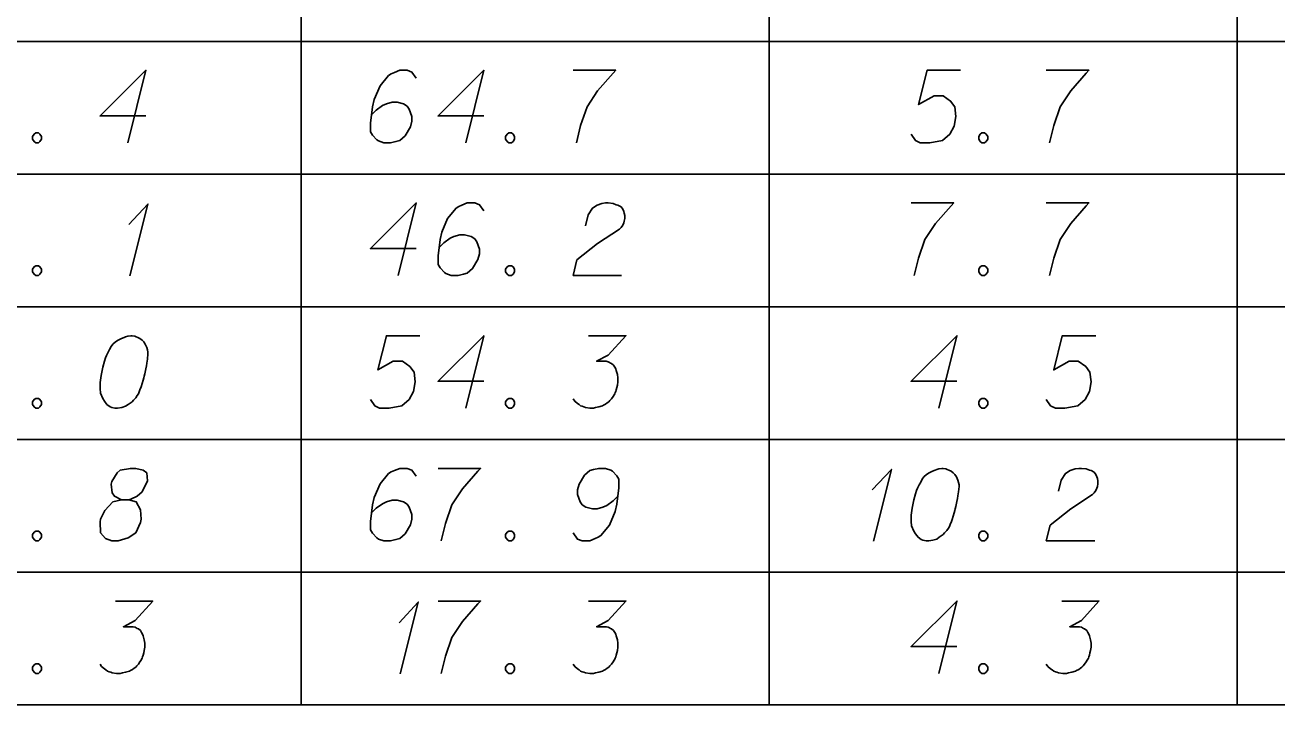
# Model space of a CAD drawing. Extents: x 2074207 to 2076812, y 516372 to 523312.
# Drawn here: x 2076538.8 to 2076621.8, y 517981.7 to 518026.8 of the extents above; entities that cross this region are included whole.
import ezdxf

# ---------------------------------------------------------------- set-up
doc = ezdxf.new("R2010")
doc.units = 0
for name, color, linetype in [('Prop DirtTable_ Soil Test Results - Outline (Major)', 7, 'Continuous'), ('Prop DirtTable_ Soil Test Results - Outline (Minor)', 7, 'Continuous'), ('Prop DirtTable_ Soil Test Results - Tx (Sample Data)', 7, 'Continuous')]:
    doc.layers.add(name, color=color, linetype=linetype)

msp = doc.modelspace()

# ---------------------------------------------------------------- linework, layer by layer
at = {"layer": 'Prop DirtTable_ Soil Test Results - Outline (Major)'}
msp.add_line((2076260.609, 517981.68), (2076811.903, 517981.68), dxfattribs=at)
at = {"layer": 'Prop DirtTable_ Soil Test Results - Outline (Minor)'}
for p, q in [((2076557.094, 518034.48), (2076557.094, 518025.68)), ((2076588.114, 518034.48), (2076588.114, 518025.68)), ((2076619.134, 518025.68), (2076619.134, 518034.48)), ((2076260.609, 518025.68), (2076811.903, 518025.68)), ((2076260.609, 518025.68), (2076811.903, 518025.68)), ((2076557.094, 518025.68), (2076557.094, 518016.88)), ((2076588.114, 518025.68), (2076588.114, 518016.88)), ((2076619.134, 518016.88), (2076619.134, 518025.68)), ((2076260.609, 518016.88), (2076811.903, 518016.88)), ((2076260.609, 518016.88), (2076811.903, 518016.88)), ((2076557.094, 518016.88), (2076557.094, 518008.08)), ((2076588.114, 518016.88), (2076588.114, 518008.08)), ((2076619.134, 518008.08), (2076619.134, 518016.88)), ((2076260.609, 518008.08), (2076811.903, 518008.08)), ((2076260.609, 518008.08), (2076811.903, 518008.08)), ((2076557.094, 518008.08), (2076557.094, 517999.28)), ((2076588.114, 518008.08), (2076588.114, 517999.28)), ((2076619.134, 517999.28), (2076619.134, 518008.08)), ((2076260.609, 517999.28), (2076811.903, 517999.28)), ((2076260.609, 517999.28), (2076811.903, 517999.28)), ((2076557.094, 517999.28), (2076557.094, 517990.48)), ((2076588.114, 517999.28), (2076588.114, 517990.48)), ((2076619.134, 517990.48), (2076619.134, 517999.28)), ((2076260.609, 517990.48), (2076811.903, 517990.48)), ((2076260.609, 517990.48), (2076811.903, 517990.48)), ((2076557.094, 517990.48), (2076557.094, 517981.68)), ((2076588.114, 517990.48), (2076588.114, 517981.68)), ((2076619.134, 517981.68), (2076619.134, 517990.48)), ((2076260.609, 517981.68), (2076811.903, 517981.68))]:
    msp.add_line(p, q, dxfattribs=at)
at = {"layer": 'Prop DirtTable_ Soil Test Results - Tx (Sample Data)'}
for points in [[(2076546.789, 518020.752), (2076543.756, 518020.752), (2076546.789, 518023.775), (2076545.59, 518018.975)], [(2076564.709, 518023.246), (2076564.427, 518023.662), (2076564.11, 518023.775), (2076563.616, 518023.775), (2076563.263, 518023.624), (2076563.051, 518023.548), (2076562.875, 518023.435), (2076562.311, 518022.755), (2076561.923, 518021.848), (2076561.817, 518021.356), (2076561.676, 518020.26), (2076561.676, 518019.693), (2076561.817, 518019.466), (2076562.099, 518019.164), (2076562.205, 518019.089), (2076562.558, 518018.975), (2076563.016, 518018.975), (2076563.369, 518019.051), (2076563.616, 518019.126), (2076563.969, 518019.429), (2076564.321, 518020.033), (2076564.427, 518020.411), (2076564.427, 518020.714), (2076564.251, 518021.205), (2076564.11, 518021.394), (2076563.863, 518021.545), (2076563.439, 518021.659), (2076563.122, 518021.659), (2076562.734, 518021.545), (2076562.487, 518021.432), (2076562.064, 518021.129), (2076561.852, 518020.941), (2076561.746, 518020.827)], [(2076569.189, 518020.752), (2076566.156, 518020.752), (2076569.189, 518023.775), (2076567.99, 518018.975)], [(2076575.116, 518023.775), (2076577.938, 518023.775), (2076577.761, 518023.586), (2076576.738, 518022.415), (2076576.033, 518021.356), (2076575.609, 518020.109), (2076575.327, 518018.975)], [(2076600.796, 518023.775), (2076598.574, 518023.775), (2076598.009, 518021.507), (2076599.032, 518022.074), (2076599.632, 518022.074), (2076600.126, 518021.734), (2076600.408, 518021.356), (2076600.479, 518020.714), (2076600.373, 518020.071), (2076600.091, 518019.542), (2076599.597, 518019.126), (2076598.75, 518018.975), (2076598.115, 518018.975), (2076597.798, 518019.126), (2076597.516, 518019.542)], [(2076606.476, 518023.775), (2076609.298, 518023.775), (2076609.121, 518023.586), (2076608.098, 518022.415), (2076607.393, 518021.356), (2076606.969, 518020.109), (2076606.687, 518018.975)], [(2076539.487, 518019.618), (2076539.664, 518019.618), (2076539.769, 518019.542), (2076539.875, 518019.391), (2076539.875, 518019.202), (2076539.769, 518019.051), (2076539.664, 518018.975), (2076539.487, 518018.975), (2076539.381, 518019.051), (2076539.276, 518019.202), (2076539.276, 518019.391), (2076539.381, 518019.542), (2076539.487, 518019.618)], [(2076570.847, 518019.618), (2076571.024, 518019.618), (2076571.129, 518019.542), (2076571.235, 518019.391), (2076571.235, 518019.202), (2076571.129, 518019.051), (2076571.024, 518018.975), (2076570.847, 518018.975), (2076570.741, 518019.051), (2076570.636, 518019.202), (2076570.636, 518019.391), (2076570.741, 518019.542), (2076570.847, 518019.618)], [(2076602.207, 518019.618), (2076602.384, 518019.618), (2076602.489, 518019.542), (2076602.595, 518019.391), (2076602.595, 518019.202), (2076602.489, 518019.051), (2076602.384, 518018.975), (2076602.207, 518018.975), (2076602.101, 518019.051), (2076601.996, 518019.202), (2076601.996, 518019.391), (2076602.101, 518019.542), (2076602.207, 518019.618)], [(2076545.66, 518013.539), (2076546.93, 518014.9), (2076545.731, 518010.137)], [(2076564.709, 518011.952), (2076561.676, 518011.952), (2076564.709, 518014.975), (2076563.51, 518010.175)], [(2076569.189, 518014.446), (2076568.907, 518014.862), (2076568.59, 518014.975), (2076568.096, 518014.975), (2076567.743, 518014.824), (2076567.531, 518014.748), (2076567.355, 518014.635), (2076566.791, 518013.955), (2076566.403, 518013.048), (2076566.297, 518012.556), (2076566.156, 518011.46), (2076566.156, 518010.893), (2076566.297, 518010.666), (2076566.579, 518010.364), (2076566.685, 518010.289), (2076567.038, 518010.175), (2076567.496, 518010.175), (2076567.849, 518010.251), (2076568.096, 518010.326), (2076568.449, 518010.629), (2076568.801, 518011.233), (2076568.907, 518011.611), (2076568.907, 518011.914), (2076568.731, 518012.405), (2076568.59, 518012.594), (2076568.343, 518012.745), (2076567.919, 518012.859), (2076567.602, 518012.859), (2076567.214, 518012.745), (2076566.967, 518012.632), (2076566.544, 518012.329), (2076566.332, 518012.141), (2076566.226, 518012.027)], [(2076575.927, 518013.463), (2076576.103, 518014.181), (2076576.386, 518014.635), (2076576.703, 518014.824), (2076577.02, 518014.937), (2076577.267, 518014.975), (2076577.444, 518014.975), (2076577.761, 518014.937), (2076577.973, 518014.862), (2076578.079, 518014.824), (2076578.29, 518014.711), (2076578.396, 518014.559), (2076578.467, 518014.408), (2076578.502, 518014.295), (2076578.537, 518014.144), (2076578.537, 518013.955), (2076578.502, 518013.766), (2076578.467, 518013.652), (2076578.396, 518013.501), (2076578.29, 518013.35), (2076578.185, 518013.237), (2076576.738, 518012.292), (2076575.363, 518011.196), (2076575.116, 518010.175), (2076578.326, 518010.175)], [(2076597.516, 518014.975), (2076600.338, 518014.975), (2076600.161, 518014.786), (2076599.138, 518013.615), (2076598.433, 518012.556), (2076598.009, 518011.309), (2076597.727, 518010.175)], [(2076606.476, 518014.975), (2076609.298, 518014.975), (2076609.121, 518014.786), (2076608.098, 518013.615), (2076607.393, 518012.556), (2076606.969, 518011.309), (2076606.687, 518010.175)], [(2076539.487, 518010.818), (2076539.664, 518010.818), (2076539.769, 518010.742), (2076539.875, 518010.591), (2076539.875, 518010.402), (2076539.769, 518010.251), (2076539.664, 518010.175), (2076539.487, 518010.175), (2076539.381, 518010.251), (2076539.276, 518010.402), (2076539.276, 518010.591), (2076539.381, 518010.742), (2076539.487, 518010.818)], [(2076570.847, 518010.818), (2076571.024, 518010.818), (2076571.129, 518010.742), (2076571.235, 518010.591), (2076571.235, 518010.402), (2076571.129, 518010.251), (2076571.024, 518010.175), (2076570.847, 518010.175), (2076570.741, 518010.251), (2076570.636, 518010.402), (2076570.636, 518010.591), (2076570.741, 518010.742), (2076570.847, 518010.818)], [(2076602.207, 518010.818), (2076602.384, 518010.818), (2076602.489, 518010.742), (2076602.595, 518010.591), (2076602.595, 518010.402), (2076602.489, 518010.251), (2076602.384, 518010.175), (2076602.207, 518010.175), (2076602.101, 518010.251), (2076601.996, 518010.402), (2076601.996, 518010.591), (2076602.101, 518010.742), (2076602.207, 518010.818)], [(2076545.872, 518006.175), (2076545.802, 518006.175), (2076545.59, 518006.137), (2076545.449, 518006.1), (2076545.343, 518006.062), (2076545.167, 518005.986), (2076544.955, 518005.873), (2076544.779, 518005.759), (2076544.602, 518005.608), (2076544.496, 518005.457), (2076544.391, 518005.268), (2076544.285, 518005.079), (2076544.179, 518004.852), (2076544.108, 518004.701), (2076544.038, 518004.474), (2076543.932, 518004.096), (2076543.826, 518003.529), (2076543.756, 518003.076), (2076543.756, 518002.66), (2076543.791, 518002.358), (2076543.932, 518002.018), (2076544.038, 518001.829), (2076544.214, 518001.602), (2076544.426, 518001.451), (2076544.532, 518001.413), (2076544.743, 518001.375), (2076544.92, 518001.375), (2076545.202, 518001.413), (2076545.449, 518001.489), (2076545.625, 518001.602), (2076545.872, 518001.791), (2076545.978, 518001.904), (2076546.119, 518002.055), (2076546.225, 518002.207), (2076546.295, 518002.32), (2076546.366, 518002.509), (2076546.401, 518002.585), (2076546.472, 518002.774), (2076546.542, 518003), (2076546.613, 518003.227), (2076546.648, 518003.378), (2076546.683, 518003.492), (2076546.719, 518003.643), (2076546.789, 518003.983), (2076546.825, 518004.172), (2076546.86, 518004.361), (2076546.895, 518004.626), (2076546.93, 518004.966), (2076546.93, 518005.079), (2076546.895, 518005.23), (2076546.86, 518005.381), (2076546.754, 518005.608), (2076546.648, 518005.759), (2076546.542, 518005.873), (2076546.401, 518005.986), (2076546.26, 518006.062), (2076546.154, 518006.1), (2076546.049, 518006.137), (2076545.872, 518006.175)], [(2076564.956, 518006.175), (2076562.734, 518006.175), (2076562.169, 518003.907), (2076563.192, 518004.474), (2076563.792, 518004.474), (2076564.286, 518004.134), (2076564.568, 518003.756), (2076564.639, 518003.114), (2076564.533, 518002.471), (2076564.251, 518001.942), (2076563.757, 518001.526), (2076562.91, 518001.375), (2076562.275, 518001.375), (2076561.958, 518001.526), (2076561.676, 518001.942)], [(2076569.189, 518003.152), (2076566.156, 518003.152), (2076569.189, 518006.175), (2076567.99, 518001.375)], [(2076576.139, 518006.175), (2076578.608, 518006.175), (2076577.444, 518004.89), (2076576.668, 518004.474), (2076577.303, 518004.474), (2076577.444, 518004.437), (2076577.514, 518004.399), (2076577.585, 518004.361), (2076577.655, 518004.323), (2076577.797, 518004.21), (2076577.867, 518004.096), (2076577.938, 518003.983), (2076577.973, 518003.87), (2076578.043, 518003.605), (2076578.079, 518003.378), (2076578.079, 518003.265), (2076578.079, 518003.114), (2076578.043, 518002.887), (2076578.008, 518002.736), (2076577.973, 518002.585), (2076577.938, 518002.471), (2076577.902, 518002.396), (2076577.867, 518002.32), (2076577.832, 518002.244), (2076577.761, 518002.131), (2076577.655, 518001.98), (2076577.55, 518001.866), (2076577.479, 518001.791), (2076577.373, 518001.715), (2076577.267, 518001.64), (2076577.126, 518001.564), (2076577.056, 518001.526), (2076576.809, 518001.451), (2076576.597, 518001.413), (2076576.456, 518001.375), (2076576.209, 518001.375), (2076575.927, 518001.413), (2076575.821, 518001.451), (2076575.715, 518001.489), (2076575.609, 518001.526), (2076575.504, 518001.602), (2076575.398, 518001.678), (2076575.221, 518001.829), (2076575.116, 518001.98)], [(2076600.549, 518003.152), (2076597.516, 518003.152), (2076600.549, 518006.175), (2076599.35, 518001.375)], [(2076609.756, 518006.175), (2076607.534, 518006.175), (2076606.969, 518003.907), (2076607.992, 518004.474), (2076608.592, 518004.474), (2076609.086, 518004.134), (2076609.368, 518003.756), (2076609.439, 518003.114), (2076609.333, 518002.471), (2076609.051, 518001.942), (2076608.557, 518001.526), (2076607.71, 518001.375), (2076607.075, 518001.375), (2076606.758, 518001.526), (2076606.476, 518001.942)], [(2076539.487, 518002.018), (2076539.664, 518002.018), (2076539.769, 518001.942), (2076539.875, 518001.791), (2076539.875, 518001.602), (2076539.769, 518001.451), (2076539.664, 518001.375), (2076539.487, 518001.375), (2076539.381, 518001.451), (2076539.276, 518001.602), (2076539.276, 518001.791), (2076539.381, 518001.942), (2076539.487, 518002.018)], [(2076570.847, 518002.018), (2076571.024, 518002.018), (2076571.129, 518001.942), (2076571.235, 518001.791), (2076571.235, 518001.602), (2076571.129, 518001.451), (2076571.024, 518001.375), (2076570.847, 518001.375), (2076570.741, 518001.451), (2076570.636, 518001.602), (2076570.636, 518001.791), (2076570.741, 518001.942), (2076570.847, 518002.018)], [(2076602.207, 518002.018), (2076602.384, 518002.018), (2076602.489, 518001.942), (2076602.595, 518001.791), (2076602.595, 518001.602), (2076602.489, 518001.451), (2076602.384, 518001.375), (2076602.207, 518001.375), (2076602.101, 518001.451), (2076601.996, 518001.602), (2076601.996, 518001.791), (2076602.101, 518001.942), (2076602.207, 518002.018)], [(2076545.167, 517995.296), (2076545.66, 517995.296), (2076545.802, 517995.334), (2076546.225, 517995.523), (2076546.542, 517995.826), (2076546.895, 517996.544), (2076546.86, 517997.073), (2076546.613, 517997.262), (2076546.119, 517997.375), (2076545.766, 517997.375), (2076545.096, 517997.262), (2076544.884, 517997.073), (2076544.532, 517996.506), (2076544.496, 517996.317), (2076544.567, 517995.75), (2076544.708, 517995.523), (2076545.167, 517995.296), (2076544.602, 517995.145), (2076544.073, 517994.578), (2076543.791, 517994.011), (2076543.756, 517993.822), (2076543.791, 517993.104), (2076544.108, 517992.726), (2076544.532, 517992.575), (2076544.955, 517992.575), (2076545.625, 517992.764), (2076546.119, 517993.104), (2076546.437, 517993.785), (2076546.472, 517994.011), (2076546.437, 517994.616), (2076546.154, 517995.145), (2076545.66, 517995.296)], [(2076564.709, 517996.846), (2076564.427, 517997.262), (2076564.11, 517997.375), (2076563.616, 517997.375), (2076563.263, 517997.224), (2076563.051, 517997.148), (2076562.875, 517997.035), (2076562.311, 517996.355), (2076561.923, 517995.448), (2076561.817, 517994.956), (2076561.676, 517993.86), (2076561.676, 517993.293), (2076561.817, 517993.066), (2076562.099, 517992.764), (2076562.205, 517992.689), (2076562.558, 517992.575), (2076563.016, 517992.575), (2076563.369, 517992.651), (2076563.616, 517992.726), (2076563.969, 517993.029), (2076564.321, 517993.633), (2076564.427, 517994.011), (2076564.427, 517994.314), (2076564.251, 517994.805), (2076564.11, 517994.994), (2076563.863, 517995.145), (2076563.439, 517995.259), (2076563.122, 517995.259), (2076562.734, 517995.145), (2076562.487, 517995.032), (2076562.064, 517994.729), (2076561.852, 517994.541), (2076561.746, 517994.427)], [(2076566.156, 517997.375), (2076568.978, 517997.375), (2076568.801, 517997.186), (2076567.778, 517996.015), (2076567.073, 517994.956), (2076566.649, 517993.709), (2076566.367, 517992.575)], [(2076575.116, 517993.104), (2076575.398, 517992.689), (2076575.715, 517992.575), (2076576.209, 517992.575), (2076576.562, 517992.726), (2076576.774, 517992.802), (2076576.95, 517992.915), (2076577.514, 517993.596), (2076577.902, 517994.503), (2076578.008, 517994.994), (2076578.149, 517996.09), (2076578.149, 517996.657), (2076578.008, 517996.884), (2076577.726, 517997.186), (2076577.62, 517997.262), (2076577.267, 517997.375), (2076576.809, 517997.375), (2076576.456, 517997.3), (2076576.209, 517997.224), (2076575.856, 517996.922), (2076575.504, 517996.317), (2076575.398, 517995.939), (2076575.398, 517995.637), (2076575.574, 517995.145), (2076575.715, 517994.956), (2076575.962, 517994.805), (2076576.386, 517994.692), (2076576.703, 517994.692), (2076577.091, 517994.805), (2076577.338, 517994.918), (2076577.761, 517995.221), (2076577.973, 517995.41), (2076578.079, 517995.523)], [(2076594.94, 517995.939), (2076596.21, 517997.3), (2076595.011, 517992.537)], [(2076599.632, 517997.375), (2076599.562, 517997.375), (2076599.35, 517997.337), (2076599.209, 517997.3), (2076599.103, 517997.262), (2076598.927, 517997.186), (2076598.715, 517997.073), (2076598.539, 517996.959), (2076598.362, 517996.808), (2076598.256, 517996.657), (2076598.151, 517996.468), (2076598.045, 517996.279), (2076597.939, 517996.052), (2076597.868, 517995.901), (2076597.798, 517995.674), (2076597.692, 517995.296), (2076597.586, 517994.729), (2076597.516, 517994.276), (2076597.516, 517993.86), (2076597.551, 517993.558), (2076597.692, 517993.218), (2076597.798, 517993.029), (2076597.974, 517992.802), (2076598.186, 517992.651), (2076598.292, 517992.613), (2076598.503, 517992.575), (2076598.68, 517992.575), (2076598.962, 517992.613), (2076599.209, 517992.689), (2076599.385, 517992.802), (2076599.632, 517992.991), (2076599.738, 517993.104), (2076599.879, 517993.255), (2076599.985, 517993.407), (2076600.055, 517993.52), (2076600.126, 517993.709), (2076600.161, 517993.785), (2076600.232, 517993.974), (2076600.302, 517994.2), (2076600.373, 517994.427), (2076600.408, 517994.578), (2076600.443, 517994.692), (2076600.479, 517994.843), (2076600.549, 517995.183), (2076600.585, 517995.372), (2076600.62, 517995.561), (2076600.655, 517995.826), (2076600.69, 517996.166), (2076600.69, 517996.279), (2076600.655, 517996.43), (2076600.62, 517996.581), (2076600.514, 517996.808), (2076600.408, 517996.959), (2076600.302, 517997.073), (2076600.161, 517997.186), (2076600.02, 517997.262), (2076599.914, 517997.3), (2076599.809, 517997.337), (2076599.632, 517997.375)], [(2076607.287, 517995.863), (2076607.463, 517996.581), (2076607.746, 517997.035), (2076608.063, 517997.224), (2076608.38, 517997.337), (2076608.627, 517997.375), (2076608.804, 517997.375), (2076609.121, 517997.337), (2076609.333, 517997.262), (2076609.439, 517997.224), (2076609.65, 517997.111), (2076609.756, 517996.959), (2076609.827, 517996.808), (2076609.862, 517996.695), (2076609.897, 517996.544), (2076609.897, 517996.355), (2076609.862, 517996.166), (2076609.827, 517996.052), (2076609.756, 517995.901), (2076609.65, 517995.75), (2076609.545, 517995.637), (2076608.098, 517994.692), (2076606.723, 517993.596), (2076606.476, 517992.575), (2076609.686, 517992.575)], [(2076539.487, 517993.218), (2076539.664, 517993.218), (2076539.769, 517993.142), (2076539.875, 517992.991), (2076539.875, 517992.802), (2076539.769, 517992.651), (2076539.664, 517992.575), (2076539.487, 517992.575), (2076539.381, 517992.651), (2076539.276, 517992.802), (2076539.276, 517992.991), (2076539.381, 517993.142), (2076539.487, 517993.218)], [(2076570.847, 517993.218), (2076571.024, 517993.218), (2076571.129, 517993.142), (2076571.235, 517992.991), (2076571.235, 517992.802), (2076571.129, 517992.651), (2076571.024, 517992.575), (2076570.847, 517992.575), (2076570.741, 517992.651), (2076570.636, 517992.802), (2076570.636, 517992.991), (2076570.741, 517993.142), (2076570.847, 517993.218)], [(2076602.207, 517993.218), (2076602.384, 517993.218), (2076602.489, 517993.142), (2076602.595, 517992.991), (2076602.595, 517992.802), (2076602.489, 517992.651), (2076602.384, 517992.575), (2076602.207, 517992.575), (2076602.101, 517992.651), (2076601.996, 517992.802), (2076601.996, 517992.991), (2076602.101, 517993.142), (2076602.207, 517993.218)], [(2076544.779, 517988.575), (2076547.248, 517988.575), (2076546.084, 517987.29), (2076545.308, 517986.874), (2076545.943, 517986.874), (2076546.084, 517986.837), (2076546.154, 517986.799), (2076546.225, 517986.761), (2076546.295, 517986.723), (2076546.437, 517986.61), (2076546.507, 517986.496), (2076546.578, 517986.383), (2076546.613, 517986.27), (2076546.683, 517986.005), (2076546.719, 517985.778), (2076546.719, 517985.665), (2076546.719, 517985.514), (2076546.683, 517985.287), (2076546.648, 517985.136), (2076546.613, 517984.985), (2076546.578, 517984.871), (2076546.542, 517984.796), (2076546.507, 517984.72), (2076546.472, 517984.644), (2076546.401, 517984.531), (2076546.295, 517984.38), (2076546.19, 517984.266), (2076546.119, 517984.191), (2076546.013, 517984.115), (2076545.907, 517984.04), (2076545.766, 517983.964), (2076545.696, 517983.926), (2076545.449, 517983.851), (2076545.237, 517983.813), (2076545.096, 517983.775), (2076544.849, 517983.775), (2076544.567, 517983.813), (2076544.461, 517983.851), (2076544.355, 517983.889), (2076544.249, 517983.926), (2076544.144, 517984.002), (2076544.038, 517984.078), (2076543.861, 517984.229), (2076543.756, 517984.38)], [(2076563.58, 517987.139), (2076564.85, 517988.5), (2076563.651, 517983.737)], [(2076566.156, 517988.575), (2076568.978, 517988.575), (2076568.801, 517988.386), (2076567.778, 517987.215), (2076567.073, 517986.156), (2076566.649, 517984.909), (2076566.367, 517983.775)], [(2076576.139, 517988.575), (2076578.608, 517988.575), (2076577.444, 517987.29), (2076576.668, 517986.874), (2076577.303, 517986.874), (2076577.444, 517986.837), (2076577.514, 517986.799), (2076577.585, 517986.761), (2076577.655, 517986.723), (2076577.797, 517986.61), (2076577.867, 517986.496), (2076577.938, 517986.383), (2076577.973, 517986.27), (2076578.043, 517986.005), (2076578.079, 517985.778), (2076578.079, 517985.665), (2076578.079, 517985.514), (2076578.043, 517985.287), (2076578.008, 517985.136), (2076577.973, 517984.985), (2076577.938, 517984.871), (2076577.902, 517984.796), (2076577.867, 517984.72), (2076577.832, 517984.644), (2076577.761, 517984.531), (2076577.655, 517984.38), (2076577.55, 517984.266), (2076577.479, 517984.191), (2076577.373, 517984.115), (2076577.267, 517984.04), (2076577.126, 517983.964), (2076577.056, 517983.926), (2076576.809, 517983.851), (2076576.597, 517983.813), (2076576.456, 517983.775), (2076576.209, 517983.775), (2076575.927, 517983.813), (2076575.821, 517983.851), (2076575.715, 517983.889), (2076575.609, 517983.926), (2076575.504, 517984.002), (2076575.398, 517984.078), (2076575.221, 517984.229), (2076575.116, 517984.38)], [(2076600.549, 517985.552), (2076597.516, 517985.552), (2076600.549, 517988.575), (2076599.35, 517983.775)], [(2076607.499, 517988.575), (2076609.968, 517988.575), (2076608.804, 517987.29), (2076608.028, 517986.874), (2076608.663, 517986.874), (2076608.804, 517986.837), (2076608.874, 517986.799), (2076608.945, 517986.761), (2076609.015, 517986.723), (2076609.157, 517986.61), (2076609.227, 517986.496), (2076609.298, 517986.383), (2076609.333, 517986.27), (2076609.403, 517986.005), (2076609.439, 517985.778), (2076609.439, 517985.665), (2076609.439, 517985.514), (2076609.403, 517985.287), (2076609.368, 517985.136), (2076609.333, 517984.985), (2076609.298, 517984.871), (2076609.262, 517984.796), (2076609.227, 517984.72), (2076609.192, 517984.644), (2076609.121, 517984.531), (2076609.015, 517984.38), (2076608.91, 517984.266), (2076608.839, 517984.191), (2076608.733, 517984.115), (2076608.627, 517984.04), (2076608.486, 517983.964), (2076608.416, 517983.926), (2076608.169, 517983.851), (2076607.957, 517983.813), (2076607.816, 517983.775), (2076607.569, 517983.775), (2076607.287, 517983.813), (2076607.181, 517983.851), (2076607.075, 517983.889), (2076606.969, 517983.926), (2076606.864, 517984.002), (2076606.758, 517984.078), (2076606.581, 517984.229), (2076606.476, 517984.38)], [(2076539.487, 517984.418), (2076539.664, 517984.418), (2076539.769, 517984.342), (2076539.875, 517984.191), (2076539.875, 517984.002), (2076539.769, 517983.851), (2076539.664, 517983.775), (2076539.487, 517983.775), (2076539.381, 517983.851), (2076539.276, 517984.002), (2076539.276, 517984.191), (2076539.381, 517984.342), (2076539.487, 517984.418)], [(2076570.847, 517984.418), (2076571.024, 517984.418), (2076571.129, 517984.342), (2076571.235, 517984.191), (2076571.235, 517984.002), (2076571.129, 517983.851), (2076571.024, 517983.775), (2076570.847, 517983.775), (2076570.741, 517983.851), (2076570.636, 517984.002), (2076570.636, 517984.191), (2076570.741, 517984.342), (2076570.847, 517984.418)], [(2076602.207, 517984.418), (2076602.384, 517984.418), (2076602.489, 517984.342), (2076602.595, 517984.191), (2076602.595, 517984.002), (2076602.489, 517983.851), (2076602.384, 517983.775), (2076602.207, 517983.775), (2076602.101, 517983.851), (2076601.996, 517984.002), (2076601.996, 517984.191), (2076602.101, 517984.342), (2076602.207, 517984.418)]]:
    msp.add_lwpolyline(points, dxfattribs=at)

doc.saveas('drawing.dxf')
